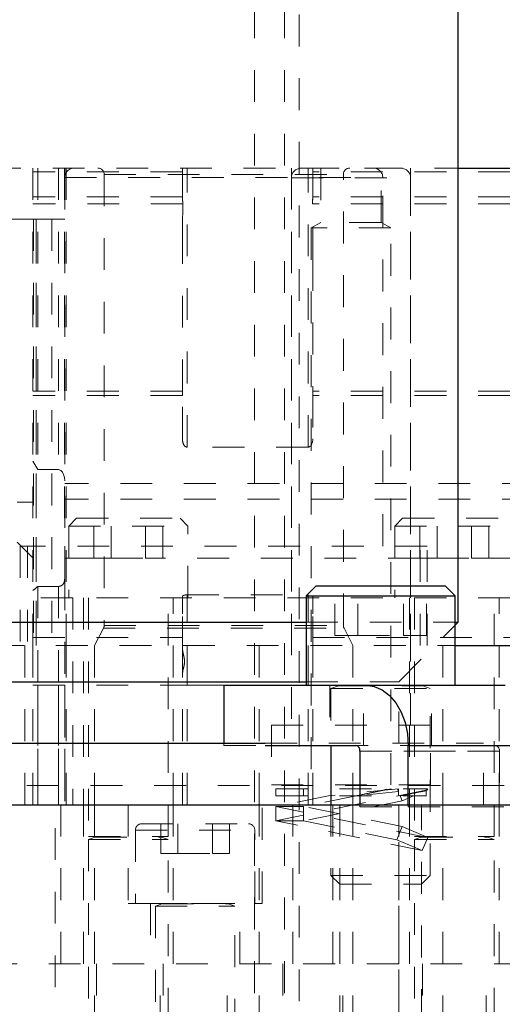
# Model space of a CAD drawing. Header units: inches. Extents: x 1802 to 2468, y -208 to -72.
# Tile 301 of 595: x 2071.77 to 2073.29, y -115.82 to -112.73. Entities that reach past the tile are written whole.
import ezdxf

# ---------------------------------------------------------------- set-up
doc = ezdxf.new("R2010")
doc.units = ezdxf.units.IN
doc.header["$LTSCALE"] = 0.5
doc.header["$MEASUREMENT"] = 0
doc.linetypes.add('HIDDEN', pattern=[0.225, 0.15, -0.075])
for name, color, linetype in [('DIE-M-S', 8, 'Continuous'), ('DIE-M-S3', 8, 'Continuous'), ('DSS-M-S', 53, 'Continuous'), ('SVD-M-S', 8, 'Continuous')]:
    doc.layers.add(name, color=color, linetype=linetype)

msp = doc.modelspace()

# ---------------------------------------------------------------- linework, layer by layer
at = {"layer": 'DIE-M-S', "linetype": 'HIDDEN', "lineweight": 18}
for p, q in [((2070.27666, -113.19667), (2073.15166, -113.19667)), ((2071.81416, -114.69667), (2071.81416, -113.19667)), ((2071.91356, -113.19667), (2071.91356, -114.38417)), ((2071.91916, -114.69667), (2071.91916, -113.19667)), ((2071.91916, -114.69667), (2071.91916, -113.19667)), ((2072.62666, -113.19667), (2072.62666, -114.69667)), ((2072.91476, -114.38417), (2072.91476, -113.19667)), ((2073.00166, -114.69667), (2073.00166, -113.19667)), ((2071.81416, -113.35667), (2071.54416, -113.35667)), ((2071.81416, -113.35667), (2071.8155, -113.35667)), ((2071.8155, -113.35667), (2071.8155, -114.69667)), ((2071.82416, -113.35667), (2071.8155, -113.35667)), ((2071.82416, -113.35667), (2071.82416, -114.69667)), ((2071.87416, -113.35667), (2071.82416, -113.35667)), ((2071.82416, -114.69667), (2071.82416, -113.35667)), ((2071.87416, -113.35667), (2071.87416, -114.69667)), ((2071.91416, -113.35667), (2071.87416, -113.35667)), ((2071.87416, -113.35667), (2071.87416, -114.69667)), ((2071.76416, -114.24667), (2071.81416, -114.24667)), ((2071.81416, -114.24667), (2071.76416, -114.24667)), ((2071.76416, -114.37145), (2071.81416, -114.42151)), ((2073.05416, -114.38417), (2071.77416, -114.38417)), ((2071.77416, -114.38417), (2071.77416, -114.69667)), ((2073.05416, -114.69667), (2073.05416, -114.38417)), ((2070.28654, -114.69667), (2073.14178, -114.69667))]:
    msp.add_line(p, q, dxfattribs=at)
at = {"layer": 'DIE-M-S', "linetype": 'Continuous', "lineweight": 25}
for p, q in [((2073.15166, -113.19667), (2073.5641, -113.19667)), ((2073.14178, -114.69667), (2073.60194, -114.69667))]:
    msp.add_line(p, q, dxfattribs=at)
at = {"layer": 'DIE-M-S3', "linetype": 'HIDDEN', "lineweight": 18}
for p, q in [((2072.28416, -113.20846), (2071.81416, -113.20846)), ((2072.28416, -113.20846), (2071.81416, -113.20846)), ((2072.28416, -113.20846), (2071.81416, -113.20846)), ((2072.28416, -113.20846), (2071.81416, -113.20846)), ((2071.82916, -113.19667), (2071.82916, -114.14406)), ((2071.82916, -113.19667), (2071.82916, -114.14406)), ((2071.89416, -113.19667), (2071.89416, -114.14406)), ((2071.89416, -113.19667), (2071.89416, -114.14406)), ((2071.89416, -113.19667), (2071.89416, -114.14406)), ((2071.89416, -113.19667), (2071.89416, -114.14406)), ((2071.91416, -113.19667), (2071.91416, -113.22667)), ((2071.91416, -113.19667), (2071.91416, -113.22667)), ((2072.28416, -113.20846), (2072.28416, -113.19746)), ((2072.28416, -113.20846), (2072.28416, -113.19746)), ((2072.28416, -113.28729), (2072.28416, -113.20846)), ((2072.28416, -113.28729), (2072.28416, -113.20846)), ((2072.29916, -114.07336), (2072.29916, -113.19667)), ((2072.29916, -114.07336), (2072.29916, -113.19667)), ((2072.29916, -114.07336), (2072.29916, -113.19667)), ((2072.29916, -114.07336), (2072.29916, -113.19667)), ((2072.67916, -114.07336), (2072.67916, -113.19667)), ((2072.67916, -114.07336), (2072.67916, -113.19667)), ((2072.67916, -114.07336), (2072.67916, -113.19667)), ((2072.67916, -114.07336), (2072.67916, -113.19667)), ((2072.69416, -113.19746), (2072.69416, -113.20846)), ((2072.69416, -113.19746), (2072.69416, -113.20846)), ((2074.11416, -113.20846), (2072.69416, -113.20846)), ((2072.69416, -113.20846), (2072.69416, -113.28729)), ((2074.11416, -113.20846), (2072.69416, -113.20846)), ((2074.11416, -113.20846), (2072.69416, -113.20846)), ((2072.69416, -113.20846), (2072.69416, -113.28729)), ((2074.11416, -113.20846), (2072.69416, -113.20846)), ((2072.28416, -113.28729), (2071.81416, -113.28729)), ((2072.28416, -113.28729), (2071.81416, -113.28729)), ((2072.28416, -113.28729), (2071.81416, -113.28729)), ((2072.28416, -113.28729), (2071.81416, -113.28729)), ((2072.28543, -113.30879), (2071.81416, -113.30879)), ((2072.28543, -113.30879), (2071.81416, -113.30879)), ((2072.28543, -113.30879), (2071.81416, -113.30879)), ((2072.28543, -113.30879), (2071.81416, -113.30879)), ((2072.28416, -113.28966), (2072.28416, -113.28729)), ((2072.28416, -113.28966), (2072.28416, -113.28729)), ((2072.28416, -113.48186), (2072.28416, -113.28966)), ((2072.28416, -113.48186), (2072.28416, -113.28966)), ((2074.11416, -113.30879), (2072.69289, -113.30879)), ((2074.11416, -113.30879), (2072.69289, -113.30879)), ((2074.11416, -113.30879), (2072.69289, -113.30879)), ((2074.11416, -113.30879), (2072.69289, -113.30879)), ((2072.69416, -113.28729), (2072.69416, -113.28966)), ((2074.11416, -113.28729), (2072.69416, -113.28729)), ((2074.11416, -113.28729), (2072.69416, -113.28729)), ((2072.69416, -113.28729), (2072.69416, -113.28966)), ((2074.11416, -113.28729), (2072.69416, -113.28729)), ((2074.11416, -113.28729), (2072.69416, -113.28729)), ((2072.69416, -113.48186), (2072.69416, -113.28966)), ((2072.69416, -113.48186), (2072.69416, -113.28966)), ((2072.28416, -113.89772), (2072.28416, -113.48186)), ((2072.28416, -113.89772), (2072.28416, -113.48186)), ((2072.69416, -113.48186), (2072.69416, -113.89772)), ((2072.69416, -113.48186), (2072.69416, -113.89772)), ((2072.28416, -113.89772), (2071.81416, -113.89772)), ((2072.28416, -113.89772), (2071.81416, -113.89772)), ((2072.28416, -113.89772), (2071.81416, -113.89772)), ((2072.28416, -113.89772), (2071.81416, -113.89772)), ((2072.28416, -113.91145), (2072.28416, -113.89772)), ((2072.28416, -113.91145), (2072.28416, -113.89772)), ((2074.11416, -113.89772), (2072.69416, -113.89772)), ((2072.69416, -113.89772), (2072.69416, -113.91145)), ((2074.11416, -113.89772), (2072.69416, -113.89772)), ((2074.11416, -113.89772), (2072.69416, -113.89772)), ((2072.69416, -113.89772), (2072.69416, -113.91145)), ((2074.11416, -113.89772), (2072.69416, -113.89772)), ((2072.28416, -113.91145), (2071.81416, -113.91145)), ((2072.28416, -113.91145), (2071.81416, -113.91145)), ((2072.28416, -113.91145), (2071.81416, -113.91145)), ((2072.28416, -113.91145), (2071.81416, -113.91145)), ((2072.28416, -114.04685), (2072.28416, -113.91145)), ((2072.28416, -114.04685), (2072.28416, -113.91145)), ((2074.11416, -113.91145), (2072.69416, -113.91145)), ((2072.69416, -113.91145), (2072.69416, -114.04685)), ((2074.11416, -113.91145), (2072.69416, -113.91145)), ((2074.11416, -113.91145), (2072.69416, -113.91145)), ((2072.69416, -113.91145), (2072.69416, -114.04685)), ((2074.11416, -113.91145), (2072.69416, -113.91145)), ((2072.67916, -114.07336), (2072.29916, -114.07336)), ((2072.67916, -114.07336), (2072.29916, -114.07336)), ((2071.82916, -114.14406), (2071.81416, -114.11755)), ((2071.82916, -114.14406), (2071.81416, -114.11755)), ((2071.89416, -114.14406), (2071.82916, -114.14406)), ((2071.89416, -114.14406), (2071.82916, -114.14406)), ((2074.18916, -114.18743), (2071.91416, -114.18743)), ((2074.18916, -114.18743), (2071.91416, -114.18743)), ((2074.18916, -114.18743), (2071.91416, -114.18743)), ((2074.18916, -114.18743), (2071.91416, -114.18743)), ((2074.18916, -114.23667), (2071.91416, -114.23667)), ((2074.18916, -114.23667), (2071.91416, -114.23667)), ((2074.18916, -114.23667), (2071.91416, -114.23667)), ((2074.18916, -114.23667), (2071.91416, -114.23667)), ((2071.91416, -114.42167), (2071.91416, -114.38417)), ((2071.91416, -114.42167), (2071.91416, -114.38417)), ((2071.91416, -114.48546), (2071.91416, -114.42167)), ((2071.91416, -114.48546), (2071.91416, -114.42167)), ((2072.00591, -114.42167), (2071.91416, -114.42167)), ((2072.00591, -114.42167), (2071.91416, -114.42167)), ((2072.00591, -114.42167), (2071.91416, -114.42167)), ((2072.00591, -114.42167), (2071.91416, -114.42167)), ((2073.03091, -114.42167), (2072.22241, -114.42167)), ((2073.03091, -114.42167), (2072.22241, -114.42167)), ((2073.03091, -114.42167), (2072.22241, -114.42167)), ((2073.03091, -114.42167), (2072.22241, -114.42167)), ((2074.11416, -114.42167), (2073.24741, -114.42167)), ((2074.11416, -114.42167), (2073.24741, -114.42167)), ((2074.11416, -114.42167), (2073.24741, -114.42167)), ((2074.11416, -114.42167), (2073.24741, -114.42167)), ((2071.91416, -114.48546), (2071.91416, -115.19667)), ((2071.91416, -114.48546), (2071.91416, -114.82167)), ((2071.82916, -114.51094), (2071.89416, -114.51094)), ((2071.82916, -114.51094), (2071.82916, -115.19667)), ((2071.82916, -114.51094), (2071.89416, -114.51094)), ((2071.82916, -114.51094), (2071.82916, -114.82167)), ((2071.89416, -114.51094), (2071.89416, -115.19667)), ((2071.89416, -114.51094), (2071.89416, -115.19667)), ((2071.89416, -114.51094), (2071.89416, -114.82167)), ((2071.89416, -114.51094), (2071.89416, -114.82167)), ((2071.93916, -114.54667), (2071.81416, -114.54667)), ((2071.93916, -114.54667), (2071.81416, -114.54667)), ((2071.93916, -114.54667), (2071.93916, -115.19667)), ((2074.11416, -114.54667), (2071.93916, -114.54667)), ((2071.93916, -114.54667), (2071.93916, -115.19667)), ((2071.93916, -114.54667), (2071.93916, -115.19667)), ((2074.11416, -114.54667), (2071.93916, -114.54667)), ((2071.93916, -114.54667), (2071.93916, -115.19667)), ((2071.97366, -114.54667), (2071.97366, -115.19667)), ((2071.97366, -114.54667), (2071.97366, -115.19667)), ((2072.25466, -115.19667), (2072.25466, -114.54667)), ((2072.25466, -115.19667), (2072.25466, -114.54667)), ((2072.28416, -114.54667), (2072.28416, -114.54237)), ((2072.28416, -114.54667), (2072.28416, -114.54237)), ((2072.28416, -115.19667), (2072.28416, -114.54667)), ((2072.28416, -114.70522), (2072.28416, -114.54667)), ((2072.29916, -114.5373), (2072.67916, -114.5373)), ((2072.29916, -115.19667), (2072.29916, -114.5373)), ((2072.29916, -115.19667), (2072.29916, -114.5373)), ((2072.29916, -114.5373), (2072.67916, -114.5373)), ((2072.29916, -114.82167), (2072.29916, -114.5373)), ((2072.29916, -114.82167), (2072.29916, -114.5373)), ((2072.29916, -115.19667), (2072.29916, -114.54667)), ((2072.29916, -115.19667), (2072.29916, -114.54667)), ((2072.29916, -115.19667), (2072.29916, -114.54667)), ((2072.29916, -115.19667), (2072.29916, -114.54667)), ((2072.67916, -115.19667), (2072.67916, -114.5373)), ((2072.67916, -115.19667), (2072.67916, -114.5373)), ((2072.67916, -114.82167), (2072.67916, -114.5373)), ((2072.67916, -114.82167), (2072.67916, -114.5373)), ((2072.67916, -115.19667), (2072.67916, -114.54667)), ((2072.67916, -115.19667), (2072.67916, -114.54667)), ((2072.67916, -115.19667), (2072.67916, -114.54667)), ((2072.67916, -115.19667), (2072.67916, -114.54667)), ((2072.69416, -114.54237), (2072.69416, -114.54667)), ((2072.69416, -114.54237), (2072.69416, -114.54667)), ((2072.69416, -115.19667), (2072.69416, -114.54667)), ((2072.69416, -114.70522), (2072.69416, -114.54667)), ((2072.99866, -114.54667), (2072.99866, -115.19667)), ((2072.99866, -114.54667), (2072.99866, -115.19667)), ((2073.27966, -115.19667), (2073.27966, -114.54667)), ((2073.27966, -115.19667), (2073.27966, -114.54667)), ((2071.81416, -114.67167), (2072.28416, -114.67167)), ((2071.81416, -114.67167), (2072.28416, -114.67167)), ((2072.69416, -114.67167), (2074.11416, -114.67167)), ((2072.69416, -114.67167), (2074.11416, -114.67167)), ((2070.28654, -114.69667), (2073.14178, -114.69667)), ((2071.78916, -115.19667), (2071.78916, -114.69667)), ((2071.81416, -114.69667), (2071.81416, -115.19667)), ((2071.81416, -114.69667), (2071.81416, -115.19667)), ((2071.91916, -115.19667), (2071.91916, -114.69667)), ((2071.91916, -115.19667), (2071.91916, -114.69667)), ((2072.00791, -114.69667), (2072.00791, -115.19667)), ((2072.28416, -114.78813), (2072.28416, -114.70522)), ((2072.5251, -114.69667), (2072.5251, -115.19667)), ((2072.69416, -114.78813), (2072.69416, -114.70522)), ((2072.82041, -115.19667), (2072.82041, -114.69667)), ((2073.10322, -115.19667), (2073.10322, -114.69667)), ((2072.28416, -115.19667), (2072.28416, -114.78813)), ((2072.69416, -115.19667), (2072.69416, -114.78813)), ((2071.81416, -114.82167), (2072.28416, -114.82167)), ((2071.81416, -114.82167), (2072.28416, -114.82167)), ((2071.82916, -114.82167), (2071.82916, -115.19667)), ((2071.89416, -114.82167), (2071.89416, -115.19667)), ((2071.89416, -114.82167), (2071.89416, -115.19667)), ((2071.91416, -114.82167), (2071.91416, -115.19667)), ((2072.28416, -114.82167), (2072.29916, -114.82167)), ((2072.29916, -114.82167), (2072.28416, -114.82167)), ((2072.29916, -114.82167), (2072.41475, -114.82167)), ((2072.29916, -115.19667), (2072.29916, -114.82167)), ((2072.41475, -114.82167), (2072.29916, -114.82167)), ((2072.29916, -115.19667), (2072.29916, -114.82167)), ((2072.67916, -115.19667), (2072.67916, -114.82167)), ((2072.67916, -115.19667), (2072.67916, -114.82167)), ((2071.90216, -115.19667), (2071.90216, -115.69667)), ((2071.90216, -115.19667), (2071.90216, -115.69667)), ((2071.97366, -115.19667), (2071.97366, -115.69667)), ((2072.11316, -115.19667), (2072.11316, -115.50667)), ((2072.25466, -115.69667), (2072.25466, -115.19667)), ((2072.53516, -115.50667), (2072.53516, -115.19667)), ((2072.63166, -115.19667), (2072.63166, -115.69667)), ((2072.75666, -115.69667), (2072.75666, -115.19667)), ((2072.99866, -115.19667), (2072.99866, -115.69667)), ((2073.27966, -115.69667), (2073.27966, -115.19667)), ((2072.11316, -115.50667), (2072.53516, -115.50667)), ((2072.18366, -115.50667), (2072.18366, -115.69667)), ((2072.46466, -115.69667), (2072.46466, -115.50667))]:
    msp.add_line(p, q, dxfattribs=at)
at = {"layer": 'DIE-M-S3', "linetype": 'Continuous', "lineweight": 25}
msp.add_line((2073.14178, -114.69667), (2073.60194, -114.69667), dxfattribs=at)
at = {"layer": 'DIE-M-S3', "linetype": 'HIDDEN', "lineweight": 18}
msp.add_arc((2071.74166, -114.42167), 0.125, 305.45054, 314.427, dxfattribs=at)
msp.add_arc((2071.74166, -114.42167), 0.125, 305.45054, 314.427, dxfattribs=at)
for centre, major_axis, ratio, start_param, end_param in [((2072.29916, -113.48186), (0, 0.42954), 0.0349208, 1.156109, 1.5707963), ((2072.29916, -113.48186), (0, 0.42954), 0.0349208, 1.156109, 1.5707963), ((2072.67916, -113.48186), (0, 0.42954), 0.0349208, 4.712389, 5.1270763), ((2072.67916, -113.48186), (0, 0.42954), 0.0349208, 4.712389, 5.1270763), ((2072.29916, -114.04685), (0, 0.02651), 0.5657728, 1.5707963, 3.1415927), ((2072.29916, -114.04685), (0, 0.02651), 0.5657728, 1.5707963, 3.1415927), ((2072.67916, -114.04685), (0, 0.02651), 0.5657728, 3.1415927, 4.712389), ((2072.67916, -114.04685), (0, 0.02651), 0.5657728, 3.1415927, 4.712389), ((2071.89416, -114.17941), (0, 0.03535), 0.5657728, 4.712389, 6.2831853), ((2071.89416, -114.17941), (0, 0.03535), 0.5657728, 4.712389, 6.2831853)]:
    msp.add_ellipse(centre, major_axis=major_axis, ratio=ratio, start_param=start_param, end_param=end_param, dxfattribs=at)
for points, knots in [([(2072.28543, -113.30879), (2072.28543, -113.30859), (2072.28548, -113.30516), (2072.28484, -113.29821), (2072.28439, -113.29255), (2072.28416, -113.28966)], [0, 0, 0, 0, 0.0295061, 0.5048964, 1, 1, 1, 1]), ([(2072.28543, -113.30879), (2072.28543, -113.30859), (2072.28548, -113.30516), (2072.28484, -113.29821), (2072.28439, -113.29255), (2072.28416, -113.28966)], [0, 0, 0, 0, 0.0295061, 0.5048964, 1, 1, 1, 1]), ([(2072.69416, -113.28966), (2072.69396, -113.29233), (2072.69356, -113.29771), (2072.69285, -113.30462), (2072.69288, -113.3083), (2072.69289, -113.30879)], [0, 0, 0, 0, 0.4590313, 0.926924, 1, 1, 1, 1]), ([(2072.69416, -113.28966), (2072.69396, -113.29233), (2072.69356, -113.29771), (2072.69285, -113.30462), (2072.69288, -113.3083), (2072.69289, -113.30879)], [0, 0, 0, 0, 0.4590313, 0.926924, 1, 1, 1, 1]), ([(2071.89416, -114.51094), (2071.89592, -114.51081), (2071.89943, -114.51054), (2071.90455, -114.50832), (2071.90945, -114.50414), (2071.91349, -114.49649), (2071.91391, -114.48956), (2071.91416, -114.48546)], [0, 0, 0, 0, 0.1249389, 0.2494263, 0.4164745, 0.6551931, 1, 1, 1, 1]), ([(2071.89416, -114.51094), (2071.89592, -114.51081), (2071.89943, -114.51054), (2071.90455, -114.50832), (2071.90945, -114.50414), (2071.91349, -114.49649), (2071.91391, -114.48956), (2071.91416, -114.48546)], [0, 0, 0, 0, 0.1249389, 0.2494263, 0.4164745, 0.6551931, 1, 1, 1, 1]), ([(2072.28416, -114.54237), (2072.28434, -114.54188), (2072.2847, -114.54088), (2072.28747, -114.5393), (2072.29153, -114.53801), (2072.29573, -114.53737), (2072.29831, -114.53731), (2072.29916, -114.5373)], [0, 0, 0, 0, 0.2261425, 0.4522186, 0.6786195, 0.894767, 1, 1, 1, 1]), ([(2072.28416, -114.54237), (2072.28434, -114.54188), (2072.2847, -114.54088), (2072.28747, -114.5393), (2072.29153, -114.53801), (2072.29573, -114.53737), (2072.29831, -114.53731), (2072.29916, -114.5373)], [0, 0, 0, 0, 0.2261425, 0.4522186, 0.6786195, 0.894767, 1, 1, 1, 1]), ([(2072.28416, -114.70522), (2072.28459, -114.70959), (2072.28574, -114.72137), (2072.2923, -114.74068), (2072.28904, -114.76403), (2072.28444, -114.77877), (2072.28419, -114.78701), (2072.28416, -114.78813)], [0, 0, 0, 0, 0.1712484, 0.460748, 0.6694195, 0.954819, 1, 1, 1, 1]), ([(2072.28416, -114.78813), (2072.28459, -114.78376), (2072.28574, -114.77198), (2072.2923, -114.75267), (2072.28904, -114.72932), (2072.28444, -114.71458), (2072.28419, -114.70634), (2072.28416, -114.70522)], [0, 0, 0, 0, 0.1712484, 0.460748, 0.6694195, 0.954819, 1, 1, 1, 1])]:
    msp.add_open_spline(points, degree=3, knots=knots, dxfattribs=at)
at = {"layer": 'DSS-M-S', "linetype": 'HIDDEN', "lineweight": 18}
for p, q in [((2072.51103, -116.1888), (2072.51103, -111.95455)), ((2072.60478, -116.1888), (2072.60478, -112.19667)), ((2072.65166, -116.61417), (2072.65166, -112.21667)), ((2072.76306, -114.66542), (2072.76306, -114.50917)), ((2072.83523, -114.66542), (2072.83523, -114.50917)), ((2072.97957, -114.66542), (2072.97957, -114.50917)), ((2073.05174, -114.66542), (2073.05174, -114.50917)), ((2072.67303, -114.62317), (2073.14178, -114.62317)), ((2072.96416, -114.81067), (2073.14178, -114.63306)), ((2072.76306, -114.66542), (2072.83523, -114.66542)), ((2072.83523, -114.66542), (2072.97957, -114.66542)), ((2072.97957, -114.66542), (2073.05174, -114.66542)), ((2072.67303, -114.81067), (2072.96416, -114.81067)), ((2072.7479, -114.82167), (2072.7479, -115.01067)), ((2072.75115, -114.82167), (2072.75115, -114.82207)), ((2072.75115, -114.82207), (2073.06365, -114.82207)), ((2072.77471, -114.82359), (2072.75115, -114.83217)), ((2072.75115, -114.83217), (2073.06365, -114.83217)), ((2072.75115, -114.83217), (2072.75115, -115.01067)), ((2072.77471, -114.82359), (2073.03829, -114.82359)), ((2072.85316, -115.01067), (2072.85316, -114.82167)), ((2072.96416, -115.00367), (2072.96416, -114.81067)), ((2073.06365, -114.83217), (2073.0401, -114.82359)), ((2073.06365, -114.82207), (2073.06365, -114.82167)), ((2073.06365, -115.41892), (2073.06365, -114.83217)), ((2073.0669, -115.01067), (2073.0669, -114.82167)), ((2072.41475, -115.00367), (2072.41475, -115.01067)), ((2072.41475, -115.01067), (2072.54464, -115.01067)), ((2072.54464, -115.00367), (2073.23066, -115.00367)), ((2073.26838, -115.01067), (2072.82997, -115.01067)), ((2073.23066, -115.19667), (2073.23066, -115.00367)), ((2073.43278, -115.01067), (2073.26838, -115.01067)), ((2072.84235, -115.02817), (2073.28075, -115.02817)), ((2073.28075, -115.02817), (2072.84235, -115.02817)), ((2073.28075, -115.02817), (2073.28075, -115.20367)), ((2071.88421, -115.97022), (2071.88421, -115.19667)), ((2071.90216, -115.69667), (2071.90216, -115.19667)), ((2071.90216, -115.69667), (2071.90216, -115.19667)), ((2072.00791, -115.19667), (2072.00791, -117.69667)), ((2072.52511, -115.19667), (2072.52511, -117.69667)), ((2072.75115, -115.19667), (2072.75115, -115.41892)), ((2072.7789, -115.19667), (2072.7789, -116.07667)), ((2072.82041, -117.69667), (2072.82041, -115.19667)), ((2072.84235, -115.19667), (2072.84235, -115.20367)), ((2072.84235, -115.20367), (2072.99438, -115.20367)), ((2072.96416, -117.69667), (2072.96416, -115.19667)), ((2072.96416, -116.61417), (2072.96416, -115.19667)), ((2072.99438, -115.20367), (2072.99438, -115.19667)), ((2072.99438, -115.20367), (2073.43278, -115.20367)), ((2073.0359, -116.07667), (2073.0359, -115.19667)), ((2073.10321, -117.69667), (2073.10321, -115.19667)), ((2072.75115, -115.41892), (2073.06365, -115.41892)), ((2072.75115, -115.41892), (2072.7789, -115.44667)), ((2073.0359, -115.44667), (2073.06365, -115.41892)), ((2072.7789, -115.44667), (2073.0359, -115.44667)), ((2070.26416, -115.69667), (2074.43429, -115.69667)), ((2072.01366, -115.69667), (2072.01366, -117.69667)), ((2072.21466, -117.69667), (2072.21466, -115.69667)), ((2072.22366, -115.69667), (2072.22366, -115.9661)), ((2072.42466, -117.69667), (2072.42466, -115.69667)), ((2072.60016, -115.69667), (2072.60016, -117.69667)), ((2072.78816, -117.69667), (2072.78816, -115.69667)), ((2073.03866, -115.69667), (2073.03866, -117.69667)), ((2073.23966, -117.69667), (2073.23966, -115.69667))]:
    msp.add_line(p, q, dxfattribs=at)
at = {"layer": 'DSS-M-S', "linetype": 'Continuous', "lineweight": 25}
for p, q in [((2073.15166, -114.62317), (2073.15166, -112.21667)), ((2072.70428, -114.50917), (2072.67303, -114.54042)), ((2072.70428, -114.50917), (2073.11053, -114.50917)), ((2073.14178, -114.54042), (2073.11053, -114.50917)), ((2072.67303, -114.54042), (2072.67303, -114.82167)), ((2072.67303, -114.54042), (2073.14178, -114.54042)), ((2073.14178, -114.82167), (2073.14178, -114.54042)), ((2070.75529, -114.62317), (2072.67303, -114.62317)), ((2073.14178, -114.63306), (2073.15166, -114.62317)), ((2073.14178, -114.62317), (2073.15166, -114.62317)), ((2070.75529, -114.81067), (2072.67303, -114.81067)), ((2072.41475, -114.82167), (2072.41475, -115.00367)), ((2072.41475, -114.82167), (2072.86073, -114.82167)), ((2072.86073, -114.82167), (2073.29914, -114.82167)), ((2072.86073, -114.82167), (2072.88681, -114.82531)), ((2072.88681, -114.82531), (2072.91188, -114.83606)), ((2072.91188, -114.83606), (2072.93498, -114.85353)), ((2072.93498, -114.85353), (2072.95523, -114.87703)), ((2072.95523, -114.87703), (2072.97185, -114.90567)), ((2072.97185, -114.90567), (2072.9842, -114.93835)), ((2072.9842, -114.93835), (2072.99181, -114.9738)), ((2072.99181, -114.9738), (2072.99438, -115.01067)), ((2070.88368, -115.00367), (2072.54464, -115.00367)), ((2072.54464, -115.01067), (2072.82997, -115.01067)), ((2072.75115, -115.01067), (2072.75115, -115.19667)), ((2072.99438, -115.19667), (2072.99438, -115.01067)), ((2072.99438, -115.01067), (2073.43278, -115.01067)), ((2072.84235, -115.02817), (2072.84235, -115.19667)), ((2067.96416, -115.19667), (2085.46416, -115.19667))]:
    msp.add_line(p, q, dxfattribs=at)
at = {"layer": 'DSS-M-S', "linetype": 'HIDDEN', "lineweight": 18}
for centre, radius, start, end in [((2072.77444, -114.82285), 0.000787, 290, 90), ((2073.04037, -114.82285), 0.000787, 90, 250), ((2073.26529, -115.02599), 0.01562, 351.95053, 78.57825)]:
    msp.add_arc(centre, radius, start, end, dxfattribs=at)
at = {"layer": 'DSS-M-S', "linetype": 'Continuous', "lineweight": 25}
msp.add_arc((2072.82688, -115.02599), 0.01562, 351.95053, 78.57825, dxfattribs=at)
at = {"layer": 'SVD-M-S', "linetype": 'HIDDEN', "lineweight": 18}
for p, q in [((2072.03816, -113.21667), (2072.79016, -113.21667)), ((2072.03816, -113.21667), (2072.03816, -114.63345)), ((2072.65666, -113.19717), (2072.97166, -113.19717)), ((2072.71941, -113.19717), (2072.71941, -113.36721)), ((2072.79016, -114.63345), (2072.79016, -113.21667)), ((2072.90891, -113.36721), (2072.90891, -113.19717)), ((2071.91416, -113.22667), (2072.91236, -113.22667)), ((2071.91416, -113.22667), (2071.91416, -114.38417)), ((2072.62666, -113.22717), (2072.99991, -113.22717)), ((2072.62666, -113.22717), (2072.62666, -114.94667)), ((2072.91416, -114.38417), (2072.91416, -113.22667)), ((2073.00166, -114.94667), (2073.00166, -113.22717)), ((2072.71941, -113.36721), (2072.68916, -113.38467)), ((2072.90891, -113.36721), (2072.71941, -113.36721)), ((2072.93916, -113.38467), (2072.90891, -113.36721)), ((2072.93916, -113.38467), (2072.68916, -113.38467)), ((2072.68916, -113.38467), (2072.68916, -115.13467)), ((2072.93916, -115.13467), (2072.93916, -113.38467)), ((2071.95166, -114.29667), (2071.92666, -114.32167)), ((2071.95166, -114.29667), (2072.27666, -114.29667)), ((2072.00591, -114.42167), (2072.00591, -114.29667)), ((2072.06003, -114.42167), (2072.06003, -114.29667)), ((2072.16829, -114.42167), (2072.16829, -114.29667)), ((2072.22241, -114.42167), (2072.22241, -114.29667)), ((2072.30166, -114.32167), (2072.27666, -114.29667)), ((2072.97666, -114.29667), (2072.95166, -114.32167)), ((2072.97666, -114.29667), (2073.30166, -114.29667)), ((2073.03091, -114.42167), (2073.03091, -114.29667)), ((2073.08503, -114.42167), (2073.08503, -114.29667)), ((2073.19329, -114.42167), (2073.19329, -114.29667)), ((2073.24741, -114.42167), (2073.24741, -114.29667)), ((2071.92666, -114.32167), (2072.30166, -114.32167)), ((2071.92666, -114.32167), (2071.92666, -114.54667)), ((2072.30166, -114.54667), (2072.30166, -114.32167)), ((2072.95166, -114.32167), (2073.32666, -114.32167)), ((2072.95166, -114.32167), (2072.95166, -114.54667)), ((2071.79697, -114.38417), (2071.79697, -114.69667)), ((2073.03135, -114.69667), (2073.03135, -114.38417)), ((2072.00591, -114.42167), (2072.06003, -114.42167)), ((2072.06003, -114.42167), (2072.16829, -114.42167)), ((2072.16829, -114.42167), (2072.22241, -114.42167)), ((2073.03091, -114.42167), (2073.08503, -114.42167)), ((2073.08503, -114.42167), (2073.19329, -114.42167)), ((2073.19329, -114.42167), (2073.24741, -114.42167)), ((2071.98916, -114.54667), (2071.98916, -115.29707)), ((2072.23916, -115.29707), (2072.23916, -114.54667)), ((2073.01416, -114.54667), (2073.01416, -115.29707)), ((2073.26416, -115.29707), (2073.26416, -114.54667)), ((2072.03595, -114.64258), (2072.00816, -114.69667)), ((2072.03595, -114.64258), (2072.79237, -114.64258)), ((2072.03816, -114.63345), (2072.79016, -114.63345)), ((2072.82016, -114.69667), (2072.79237, -114.64258)), ((2073.06416, -114.94667), (2072.56416, -114.94667)), ((2072.56416, -114.94667), (2072.56416, -115.13467)), ((2073.06416, -115.13467), (2073.06416, -114.94667)), ((2069.99554, -115.13667), (2073.43278, -115.13667)), ((2073.06416, -115.13467), (2072.56416, -115.13467)), ((2072.57822, -115.14667), (2073.0501, -115.14667)), ((2072.57822, -115.14667), (2072.57822, -115.16901)), ((2073.05537, -115.1503), (2072.57822, -115.2472)), ((2072.57822, -115.16901), (2073.0501, -115.16901)), ((2072.74322, -115.16901), (2072.57822, -115.20252)), ((2072.6651, -115.14667), (2072.6651, -115.16901)), ((2072.8301, -115.16901), (2072.6651, -115.20252)), ((2072.96322, -115.14667), (2072.74322, -115.16901)), ((2072.9401, -115.14667), (2072.8301, -115.16901)), ((2072.96322, -115.1555), (2072.8301, -115.16901)), ((2072.96322, -115.1555), (2072.95948, -115.14667)), ((2072.96322, -115.1555), (2072.96322, -115.14667)), ((2072.96322, -115.16901), (2072.96322, -115.1555)), ((2072.97538, -115.18419), (2072.96895, -115.16901)), ((2073.0112, -115.16901), (2072.97538, -115.18419)), ((2073.0501, -115.14667), (2073.0501, -115.15253)), ((2073.05383, -115.14667), (2073.0501, -115.14667)), ((2073.05537, -115.1503), (2073.0501, -115.15253)), ((2073.0501, -115.16901), (2073.0501, -115.15253)), ((2073.05383, -115.14667), (2073.05537, -115.1503)), ((2073.05537, -115.29942), (2072.57822, -115.20252)), ((2072.6651, -115.20252), (2072.57822, -115.20252)), ((2072.57822, -115.20252), (2072.57822, -115.2472)), ((2072.97538, -115.18419), (2072.6651, -115.2472)), ((2072.97538, -115.26553), (2072.6651, -115.20252)), ((2072.6651, -115.2472), (2072.6651, -115.20252)), ((2072.15634, -115.25667), (2072.49197, -115.25667)), ((2072.21591, -115.35042), (2072.21591, -115.25667)), ((2072.27003, -115.35042), (2072.27003, -115.25667)), ((2072.37829, -115.35042), (2072.37829, -115.25667)), ((2072.43241, -115.35042), (2072.43241, -115.25667)), ((2073.03794, -115.34056), (2072.57822, -115.2472)), ((2072.57822, -115.2472), (2072.6651, -115.2472)), ((2072.95795, -115.30667), (2072.6651, -115.2472)), ((2072.97538, -115.26553), (2072.95795, -115.30667)), ((2073.05537, -115.29942), (2072.97538, -115.26553)), ((2071.98916, -115.29707), (2072.23916, -115.29707)), ((2072.13666, -115.27636), (2072.50991, -115.27636)), ((2072.13666, -115.27636), (2072.13666, -115.50667)), ((2072.51166, -115.50667), (2072.51166, -115.27636)), ((2073.01416, -115.29707), (2073.26416, -115.29707)), ((2072.00946, -115.29859), (2071.98916, -115.30598)), ((2071.98916, -115.30598), (2072.23916, -115.30598)), ((2071.98916, -115.30598), (2071.98916, -116.27217)), ((2072.00946, -115.29859), (2072.21707, -115.29859)), ((2072.23916, -115.30598), (2072.21886, -115.29859)), ((2072.23916, -116.27217), (2072.23916, -115.30598)), ((2072.95795, -115.30667), (2073.03794, -115.34056)), ((2073.03446, -115.29859), (2073.01416, -115.30598)), ((2073.01416, -115.30598), (2073.26416, -115.30598)), ((2073.01416, -115.30598), (2073.01416, -116.27217)), ((2073.03446, -115.29859), (2073.24207, -115.29859)), ((2073.03794, -115.34056), (2073.05537, -115.29942)), ((2073.26416, -115.30598), (2073.24386, -115.29859)), ((2073.26416, -116.27217), (2073.26416, -115.30598)), ((2072.21591, -115.35042), (2072.27003, -115.35042)), ((2072.27003, -115.35042), (2072.37829, -115.35042)), ((2072.37829, -115.35042), (2072.43241, -115.35042)), ((2072.19916, -115.50667), (2072.19916, -115.50707)), ((2072.19916, -115.50707), (2072.44916, -115.50707)), ((2072.21946, -115.50859), (2072.19916, -115.51598)), ((2072.21946, -115.50859), (2072.42707, -115.50859)), ((2072.44916, -115.51598), (2072.42886, -115.50859)), ((2072.44916, -115.50707), (2072.44916, -115.50667)), ((2072.19916, -115.51598), (2072.44916, -115.51598)), ((2072.19916, -115.51598), (2072.19916, -116.10717)), ((2072.44916, -116.10717), (2072.44916, -115.51598))]:
    msp.add_line(p, q, dxfattribs=at)
for centre, radius, start, end in [((2071.94416, -113.22667), 0.03, 90, 180), ((2072.01816, -113.21667), 0.02, 0, 90), ((2072.65666, -113.22717), 0.03, 90, 180), ((2072.81016, -113.21667), 0.02, 90, 180), ((2072.88416, -113.22667), 0.03, 0, 90), ((2072.97166, -113.22717), 0.03, 0, 90), ((2072.01816, -114.63345), 0.02, 332.80704, 0), ((2072.81016, -114.63345), 0.02, 180, 207.19296), ((2072.15634, -115.27636), 0.01969, 90, 180), ((2072.49197, -115.27636), 0.01969, 0, 90), ((2072.00919, -115.29785), 0.000787, 290, 90), ((2072.21912, -115.29785), 0.000787, 90, 250), ((2073.03419, -115.29785), 0.000787, 290, 90), ((2073.24412, -115.29785), 0.000787, 90, 250), ((2072.21919, -115.50785), 0.000787, 290, 90), ((2072.42912, -115.50785), 0.000787, 90, 250)]:
    msp.add_arc(centre, radius, start, end, dxfattribs=at)
for points, knots in [([(2072.8301, -115.16901), (2072.84685, -115.16552), (2072.88034, -115.15852), (2072.91557, -115.15104), (2072.93107, -115.14772), (2072.93597, -115.14667)], [0, 0, 0, 0, 0.40622825, 0.81232037, 1, 1, 1, 1]), ([(2072.97074, -115.16901), (2072.98875, -115.16529), (2073.02475, -115.15784), (2073.04728, -115.15312), (2073.04939, -115.15268), (2073.0501, -115.15253)], [0, 0, 0, 0, 0.3998432, 0.7991389, 1, 1, 1, 1])]:
    msp.add_open_spline(points, degree=3, knots=knots, dxfattribs=at)

doc.saveas('drawing.dxf')
